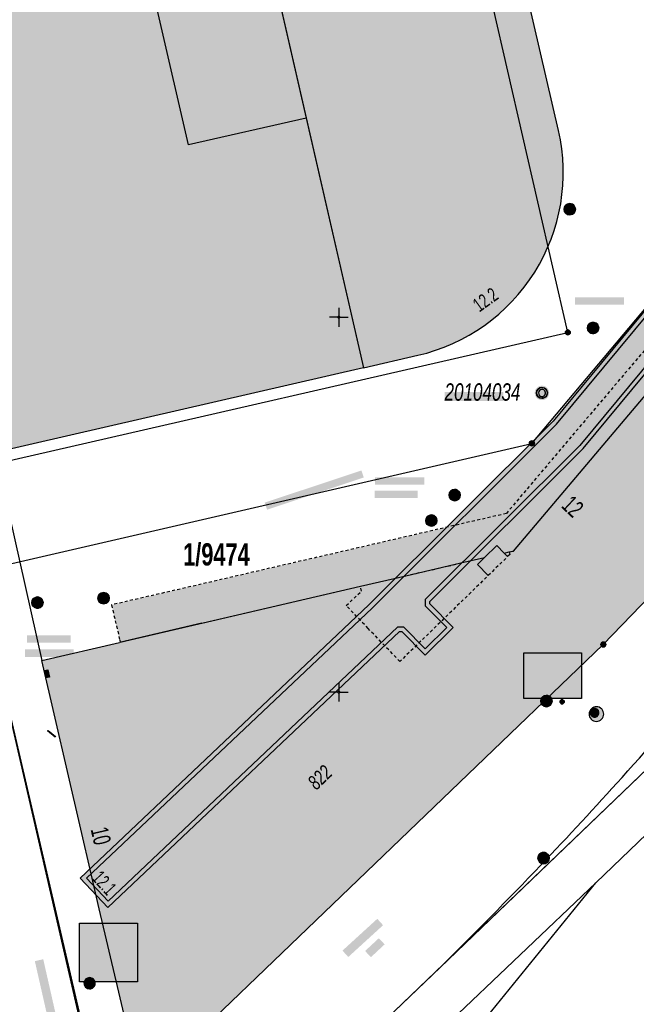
# Model space of a CAD drawing. Header units: metres. Extents: x 2695560 to 2696939, y 1260491 to 1262050.
# Tile 918 of 1005: x 2696555 to 2696596, y 1261479 to 1261545. Entities that reach past the tile are written whole.
import ezdxf

# ---------------------------------------------------------------- set-up
doc = ezdxf.new("R2010")
doc.units = ezdxf.units.M
doc.linetypes.add('AUSGEZOGEN', pattern=[0])
doc.linetypes.add('VERDECKT2_S2', pattern=[0.36, 0.2, -0.16])
for name, color, linetype in [('XR$1$AV_Flächen (EO)', 7, 'AUSGEZOGEN'), ('XR$1$AV_Gebäudeflächen (BB)', 7, 'AUSGEZOGEN'), ('XR$1$AV_Gebäudeflächen (EO)', 7, 'AUSGEZOGEN'), ('XR$1$AV_Gebäudeflächen ut.', 7, 'AUSGEZOGEN'), ('XR$1$AV_Grenzpunkte', 7, 'AUSGEZOGEN'), ('XR$1$AV_Grundstück-Nr.', 7, 'AUSGEZOGEN'), ('XR$1$AV_Haus-Nr.', 7, 'AUSGEZOGEN'), ('XR$1$AV_Koordinatennetzpunkte', 7, 'AUSGEZOGEN'), ('XR$1$AV_Lagefixpunkt-Nr.', 7, 'AUSGEZOGEN'), ('XR$1$AV_Lagefixpunkte', 7, 'AUSGEZOGEN'), ('XR$1$AV_Linien (BB)', 7, 'AUSGEZOGEN'), ('XR$1$AV_Linien (EO)', 7, 'AUSGEZOGEN'), ('XR$1$AV_Versicherung-Nr.', 7, 'AUSGEZOGEN'), ('XR$1$AW_LK_Schachtdeckel', 24, 'AUSGEZOGEN'), ('XR$1$EW_LK_Knoten', 1, 'AUSGEZOGEN'), ('XR$1$FM_LK_SW_TRASSEKNOTEN', 94, 'AUSGEZOGEN'), ('XR$1$Liegenschaftsgrenzen', 7, 'AUSGEZOGEN'), ('XR$1$PFAV', 255, 'AUSGEZOGEN'), ('XR$1$PFAW', 255, 'AUSGEZOGEN'), ('XR$1$PFEW', 255, 'AUSGEZOGEN'), ('XR$1$PFWFM', 255, 'AUSGEZOGEN'), ('XR$1$RAEW', 8, 'AUSGEZOGEN'), ('XR$1$RP_Abstandslinie', 7, 'AUSGEZOGEN'), ('XR$1$WA_LK_Rohrleitungsteil', 171, 'AUSGEZOGEN')]:
    doc.layers.add(name, color=color, linetype=linetype)
doc.styles.add('ARIAL', font='arial.ttf')

# ---------------------------------------------------------------- blocks, each defined once
blk = doc.blocks.new('COMPLEXOBJECT_514')
at = {"layer": 'XR$1$AV_Linien (BB)', "color": 7, "linetype": 'AUSGEZOGEN', "transparency": 33554687}
blk.add_line((6524.541, 11622.527), (6559.285, 11471.249), dxfattribs=at)
blk = doc.blocks.new('COMPLEXOBJECT_541')
at = {"layer": 'XR$1$AV_Linien (BB)', "color": 7, "linetype": 'AUSGEZOGEN', "transparency": 33554687}
blk.add_lwpolyline([(6561.149, 11476.504), (6559.496, 11483.502), (6559.024, 11485.55), (6558.484, 11487.895), (6557.802, 11490.862), (6555.191, 11502.124)], dxfattribs=at)
for centre, radius, start, end in [((6562.812, 11476.951), 1.722, 195.03504, 228.0957), ((6562.818, 11476.953), 1.728, 228.00752, 266.7758), ((6562.817, 11476.957), 1.732, 266.8216, 307.86956)]:
    blk.add_arc(centre, radius, start, end, dxfattribs=at)
blk = doc.blocks.new('COMPLEXOBJECT_708')
at = {"layer": 'XR$1$AV_Linien (BB)', "color": 7, "linetype": 'AUSGEZOGEN', "transparency": 33554687}
blk.add_lwpolyline([(6668.817, 11608.481), (6655.932, 11583.636), (6654.42, 11584.42), (6651.48, 11577.8), (6648.44, 11571.36), (6645.79, 11565.71), (6642.4, 11559.2), (6635.53, 11547.32), (6632.38, 11542.22), (6620.86, 11524.14), (6614.15, 11515.06), (6606.75, 11506.31), (6598.33, 11497.56), (6581.743, 11481.645)], dxfattribs=at)
blk = doc.blocks.new('COMPLEXOBJECT_713')
at = {"layer": 'XR$1$AV_Linien (BB)', "color": 7, "linetype": 'AUSGEZOGEN', "transparency": 33554687}
for centre, radius, start, end in [((6344.642, 11720.037), 336.253, 317.83525, 319.41347), ((6394.231, 11673.611), 268.334, 316.37035, 318.07541), ((6352.219, 11714.347), 326.851, 314.60613, 316.28321)]:
    blk.add_arc(centre, radius, start, end, dxfattribs=at)
blk = doc.blocks.new('COMPLEXOBJECT_921')
at = {"layer": 'XR$1$AV_Flächen (EO)', "color": 7, "linetype": 'AUSGEZOGEN', "transparency": 33554687}
blk.add_line((6611.009, 11540.666), (6608.916, 11542.413), dxfattribs=at)
for points in [[(6603.14, 11534.765), (6598.645, 11529.351), (6596.496, 11526.762)], [(6596.496, 11526.762), (6589.284, 11518.077), (6577.005, 11505.825), (6557.744, 11487.609), (6559.602, 11485.65), (6579.04, 11504.042), (6579.204, 11504.041), (6580.761, 11502.473), (6582.617, 11504.317), (6581.059, 11505.885), (6581.06, 11506.057), (6591.281, 11516.255), (6598.644, 11525.123), (6600.659, 11527.55), (6605.177, 11532.992)]]:
    blk.add_lwpolyline(points, dxfattribs=at)
for centre, radius, start, end in [((6565.251, 11569.385), 51.324, 317.5814, 328.2962), ((6565.295, 11569.354), 53.97, 317.64324, 327.88936)]:
    blk.add_arc(centre, radius, start, end, dxfattribs=at)
blk = doc.blocks.new('COMPLEXOBJECT_946')
at = {"layer": 'XR$1$AV_Flächen (EO)', "color": 7, "linetype": 'AUSGEZOGEN', "transparency": 33554687}
blk.add_line((6576.642, 11521.632), (6580.261, 11522.465), dxfattribs=at)
blk.add_lwpolyline([(6589.642, 11537.451), (6587.607, 11546.306), (6623.133, 11554.462), (6612.043, 11602.701), (6609.269, 11602.074)], dxfattribs=at)
for centre, radius, start, end in [((6577.466, 11534.646), 12.495, 327.94585, 12.972), ((6577.46, 11534.648), 12.501, 282.94864, 327.9527)]:
    blk.add_arc(centre, radius, start, end, dxfattribs=at)
blk = doc.blocks.new('COMPLEXOBJECT_1145')
at = {"layer": 'XR$1$AV_Linien (EO)', "color": 7, "linetype": 'AUSGEZOGEN', "transparency": 33554687}
blk.add_line((6608.989, 11541.961), (6610.615, 11540.604), dxfattribs=at)
for points in [[(6596.797, 11526.656), (6598.786, 11529.051), (6603.367, 11534.568)], [(6604.951, 11533.189), (6600.429, 11527.742), (6598.413, 11525.314), (6591.059, 11516.457), (6580.76, 11506.182), (6580.759, 11505.761), (6582.192, 11504.318), (6580.762, 11502.898), (6579.329, 11504.341), (6578.917, 11504.342), (6559.612, 11486.072), (6558.169, 11487.597), (6577.214, 11505.609), (6589.506, 11517.874), (6596.797, 11526.656)]]:
    blk.add_lwpolyline(points, dxfattribs=at)
for centre, radius, start, end in [((6565.136, 11569.475), 51.77, 317.60236, 327.89536), ((6565.242, 11569.392), 53.735, 317.64455, 327.60614)]:
    blk.add_arc(centre, radius, start, end, dxfattribs=at)
blk = doc.blocks.new('COMPLEXOBJECT_1411')
at = {"layer": 'XR$1$Liegenschaftsgrenzen', "color": 7, "linetype": 'AUSGEZOGEN', "transparency": 33554687}
blk.add_line((6524.541, 11622.527), (6559.285, 11471.249), dxfattribs=at)
blk = doc.blocks.new('BWAV1')
at = {"layer": 'XR$1$PFAV', "transparency": 33554687}
blk.add_hatch(color=7, dxfattribs=at).paths.add_polyline_path([(0.67, 0), (0.656, 0.135), (0.616, 0.264), (0.55, 0.383), (0.462, 0.486), (0.354, 0.569), (0.233, 0.628), (0.101, 0.662), (-0.034, 0.669), (-0.168, 0.649), (-0.295, 0.602), (-0.41, 0.53), (-0.508, 0.436), (-0.586, 0.325), (-0.639, 0.201), (-0.667, 0.068), (-0.667, -0.068), (-0.639, -0.201), (-0.586, -0.325), (-0.508, -0.436), (-0.41, -0.53), (-0.295, -0.602), (-0.168, -0.649), (-0.034, -0.669), (0.101, -0.662), (0.233, -0.628), (0.354, -0.569), (0.462, -0.486), (0.55, -0.383), (0.616, -0.264), (0.656, -0.135)])
at = {"color": 7, "transparency": 33554687}
for radius, start, end in [(0.5, 91.19481, 268.80519), (0.326, 91.19481, 268.80519), (0.5, 268.80519, 91.19481), (0.326, 268.80519, 91.19481)]:
    blk.add_arc((0, 0), radius, start, end, dxfattribs=at)
at = {"layer": 'XR$1$PFAV', "transparency": 33554687}
blk.add_circle((0, 0), 0.5, dxfattribs=at)
blk = doc.blocks.new('BAV15')
at = {"layer": 'XR$1$PFAV', "transparency": 33554687}
blk.add_hatch(color=7, dxfattribs=at).paths.add_polyline_path([(0.5, 0), (0.49, 0.1), (0.46, 0.2), (0.41, 0.29), (0.34, 0.36), (0.26, 0.42), (0.17, 0.47), (0.08, 0.49), (-0.03, 0.5), (-0.13, 0.48), (-0.22, 0.45), (-0.31, 0.4), (-0.38, 0.33), (-0.44, 0.24), (-0.48, 0.15), (-0.5, 0.05), (-0.5, -0.05), (-0.48, -0.15), (-0.44, -0.24), (-0.38, -0.33), (-0.31, -0.4), (-0.22, -0.45), (-0.13, -0.48), (-0.03, -0.5), (0.08, -0.49), (0.17, -0.47), (0.26, -0.42), (0.34, -0.36), (0.41, -0.29), (0.46, -0.2), (0.49, -0.1)])
at = {"color": 7, "transparency": 33554687}
for start, end in [(90, 270), (270, 90)]:
    blk.add_arc((0, 0), 0.5, start, end, dxfattribs=at)
at = {"layer": 'XR$1$PFAV', "transparency": 33554687}
blk.add_circle((0, 0), 0.5, dxfattribs=at)
blk = doc.blocks.new('BAV2041')
at = {"color": 7, "transparency": 33554687}
for p, q in [((-0.05, 0), (-0.5, 0)), ((0, 0.5), (0, 0.05)), ((0.05, 0), (0.5, 0)), ((0, -0.05), (0, -0.5))]:
    blk.add_line(p, q, dxfattribs=at)
blk.add_circle((0, 0), 0.05, dxfattribs=at)
for start, end in [(90, 270), (270, 90)]:
    blk.add_arc((0, 0), 0.05, start, end, dxfattribs=at)
blk = doc.blocks.new('COMPLEXOBJECT_1466')
at = {"layer": 'XR$1$RP_Abstandslinie', "color": 7, "linetype": 'AUSGEZOGEN', "transparency": 33554687}
blk.add_lwpolyline([(6470.75, 11387), (6506.19, 11420.68), (6538.12, 11451.04), (6563.88, 11475.59), (6592.63, 11503.18), (6600.77, 11511.64), (6607.85, 11520), (6614.25, 11528.63), (6625.63, 11546.5), (6628.65, 11551.41), (6635.35, 11563.02), (6638.59, 11569.24), (6641.62, 11575.58), (6644.56, 11581.92)], dxfattribs=at)
blk = doc.blocks.new('BAW2082')
at = {"layer": 'XR$1$PFAW', "transparency": 33554687}
blk.add_hatch(color=7, dxfattribs=at).paths.add_polyline_path([(0.509, -0.003), (0.499, 0.098), (0.469, 0.194), (0.42, 0.283), (0.354, 0.359), (0.274, 0.421), (0.183, 0.466), (0.085, 0.491), (-0.016, 0.496), (-0.116, 0.481), (-0.211, 0.446), (-0.297, 0.392), (-0.37, 0.323), (-0.428, 0.24), (-0.468, 0.147), (-0.488, 0.047), (-0.488, -0.054), (-0.468, -0.153), (-0.428, -0.246), (-0.37, -0.329), (-0.297, -0.398), (-0.211, -0.452), (-0.116, -0.487), (-0.016, -0.502), (0.085, -0.497), (0.183, -0.472), (0.274, -0.427), (0.354, -0.366), (0.42, -0.289), (0.469, -0.2), (0.499, -0.104)])
at = {"transparency": 33554687}
for start, end in [(91.19481, 268.80519), (268.80519, 91.19481)]:
    blk.add_arc((0.01, 0), 0.5, start, end, dxfattribs=at)
at = {"layer": 'XR$1$PFAW', "transparency": 33554687}
blk.add_circle((0.009, -0.003), 0.5, dxfattribs=at)
blk = doc.blocks.new('BAW2085')
at = {"layer": 'XR$1$PFAW', "transparency": 33554687}
h = blk.add_hatch(color=7, dxfattribs=at)
h.paths.add_polyline_path([(0.15, 0.501), (0.099, 0.498), (0.049, 0.491), (0, 0.478), (-0.047, 0.46), (-0.093, 0.438), (-0.136, 0.411), (-0.176, 0.38), (-0.212, 0.345), (-0.245, 0.307), (-0.274, 0.265), (-0.299, 0.221), (-0.319, 0.174), (-0.334, 0.126), (-0.344, 0.076), (-0.349, 0.026), (-0.349, -0.025), (-0.344, -0.075), (-0.334, -0.125), (-0.319, -0.173), (-0.299, -0.219), (-0.274, -0.264), (-0.245, -0.305), (-0.212, -0.344), (-0.176, -0.379), (-0.136, -0.41), (-0.093, -0.436), (-0.047, -0.459), (0, -0.476), (0.049, -0.489), (0.099, -0.497), (0.15, -0.499), (0.201, -0.497), (0.251, -0.489), (0.3, -0.476), (0.347, -0.459), (0.393, -0.436), (0.436, -0.41), (0.476, -0.379), (0.512, -0.344), (0.545, -0.305), (0.574, -0.264), (0.599, -0.219), (0.619, -0.173), (0.634, -0.125), (0.644, -0.075), (0.649, -0.025), (0.649, 0.026), (0.644, 0.076), (0.634, 0.126), (0.619, 0.174), (0.599, 0.221), (0.574, 0.265), (0.545, 0.307), (0.512, 0.345), (0.476, 0.38), (0.436, 0.411), (0.393, 0.438), (0.347, 0.46), (0.3, 0.478), (0.251, 0.491), (0.201, 0.498)])
h.paths.add_polyline_path([(0.03, -0.298), (0, -0.3), (-0.03, -0.298), (-0.06, -0.294), (-0.09, -0.286), (-0.118, -0.276), (-0.146, -0.262), (-0.171, -0.246), (-0.195, -0.228), (-0.217, -0.207), (-0.237, -0.184), (-0.255, -0.159), (-0.269, -0.132), (-0.281, -0.104), (-0.29, -0.075), (-0.297, -0.045), (-0.3, -0.015), (-0.3, 0.015), (-0.297, 0.045), (-0.29, 0.075), (-0.281, 0.104), (-0.269, 0.132), (-0.255, 0.159), (-0.237, 0.184), (-0.217, 0.207), (-0.195, 0.228), (-0.171, 0.246), (-0.146, 0.262), (-0.118, 0.276), (-0.09, 0.286), (-0.06, 0.294), (-0.03, 0.298), (0, 0.3), (0.03, 0.298), (0.06, 0.294), (0.09, 0.286), (0.118, 0.276), (0.146, 0.262), (0.171, 0.246), (0.195, 0.228), (0.217, 0.207), (0.237, 0.184), (0.255, 0.159), (0.269, 0.132), (0.281, 0.104), (0.29, 0.075), (0.297, 0.045), (0.3, 0.015), (0.3, -0.015), (0.297, -0.045), (0.29, -0.075), (0.281, -0.104), (0.269, -0.132), (0.255, -0.159), (0.237, -0.184), (0.217, -0.207), (0.195, -0.228), (0.171, -0.246), (0.146, -0.262), (0.118, -0.276), (0.09, -0.286), (0.06, -0.294)], flags=16)
blk.add_hatch(color=7, dxfattribs=at).paths.add_polyline_path([(0, 0.3), (-0.03, 0.298), (-0.06, 0.294), (-0.09, 0.286), (-0.118, 0.276), (-0.146, 0.262), (-0.171, 0.246), (-0.195, 0.228), (-0.217, 0.207), (-0.237, 0.184), (-0.255, 0.159), (-0.269, 0.132), (-0.281, 0.104), (-0.29, 0.075), (-0.297, 0.045), (-0.3, 0.015), (-0.3, -0.015), (-0.297, -0.045), (-0.29, -0.075), (-0.281, -0.104), (-0.269, -0.132), (-0.255, -0.159), (-0.237, -0.184), (-0.217, -0.207), (-0.195, -0.228), (-0.171, -0.246), (-0.146, -0.262), (-0.118, -0.276), (-0.09, -0.286), (-0.06, -0.294), (-0.03, -0.298), (0, -0.3), (0.03, -0.298), (0.06, -0.294), (0.09, -0.286), (0.118, -0.276), (0.146, -0.262), (0.171, -0.246), (0.195, -0.228), (0.217, -0.207), (0.237, -0.184), (0.255, -0.159), (0.269, -0.132), (0.281, -0.104), (0.29, -0.075), (0.297, -0.045), (0.3, -0.015), (0.3, 0.015), (0.297, 0.045), (0.29, 0.075), (0.281, 0.104), (0.269, 0.132), (0.255, 0.159), (0.237, 0.184), (0.217, 0.207), (0.195, 0.228), (0.171, 0.246), (0.146, 0.262), (0.118, 0.276), (0.09, 0.286), (0.06, 0.294), (0.03, 0.298)])
at = {"transparency": 33554687}
for centre, radius, start, end in [((0.15, 0.001), 0.5, 90, 270), ((0, 0), 0.3, 90, 270), ((0, 0), 0.3, 270, 90), ((0.15, 0.001), 0.5, 270, 90)]:
    blk.add_arc(centre, radius, start, end, dxfattribs=at)
blk = doc.blocks.new('BAW2088')
at = {"layer": 'XR$1$PFAW', "transparency": 33554687}
blk.add_hatch(color=253, dxfattribs=at).paths.add_polyline_path([(0.51, 0), (0.5, 0.101), (0.47, 0.197), (0.421, 0.286), (0.355, 0.362), (0.275, 0.424), (0.184, 0.469), (0.086, 0.494), (-0.015, 0.499), (-0.115, 0.484), (-0.21, 0.449), (-0.296, 0.395), (-0.369, 0.326), (-0.427, 0.243), (-0.467, 0.15), (-0.487, 0.051), (-0.487, -0.051), (-0.467, -0.15), (-0.427, -0.243), (-0.369, -0.326), (-0.296, -0.395), (-0.21, -0.449), (-0.115, -0.484), (-0.015, -0.499), (0.086, -0.494), (0.184, -0.469), (0.275, -0.424), (0.355, -0.362), (0.421, -0.286), (0.47, -0.197), (0.5, -0.101)])
at = {"transparency": 33554687}
for start, end in [(91.19481, 268.80519), (268.80519, 91.19481)]:
    blk.add_arc((0.01, 0), 0.5, start, end, dxfattribs=at)
at = {"layer": 'XR$1$PFAW', "transparency": 33554687}
blk.add_circle((0.01, 0), 0.5, dxfattribs=at)
blk = doc.blocks.new('BWA2013')
at = {"true_color": 0x000000, "transparency": 33554687}
blk.add_hatch(color=18, dxfattribs=at).paths.add_polyline_path([(-0.29, -0.41), (0.35, 0.36), (0.29, 0.41), (-0.35, -0.36)])
at = {"transparency": 33554687}
blk.add_lwpolyline([(-0.29, -0.41), (-0.35, -0.36), (0.29, 0.41), (0.35, 0.36), (-0.29, -0.41)], close=True, dxfattribs=at)
blk = doc.blocks.new('BEWLP2549_S')
at = {"layer": 'XR$1$PFEW', "transparency": 33554687}
blk.add_hatch(color=7, dxfattribs=at).paths.add_polyline_path([(0.5, 0), (0.49, 0.101), (0.459, 0.197), (0.41, 0.286), (0.344, 0.362), (0.264, 0.424), (0.174, 0.469), (0.076, 0.494), (-0.025, 0.499), (-0.125, 0.484), (-0.22, 0.449), (-0.306, 0.395), (-0.379, 0.326), (-0.437, 0.243), (-0.477, 0.15), (-0.497, 0.051), (-0.497, -0.051), (-0.477, -0.15), (-0.437, -0.243), (-0.379, -0.326), (-0.306, -0.395), (-0.22, -0.449), (-0.125, -0.484), (-0.025, -0.499), (0.076, -0.494), (0.174, -0.469), (0.264, -0.424), (0.344, -0.362), (0.41, -0.286), (0.459, -0.197), (0.49, -0.101)])
at = {"color": 1, "transparency": 33554687}
for p, q in [((0.354, -0.354), (-0.354, 0.354)), ((-0.354, -0.354), (0.354, 0.354))]:
    blk.add_line(p, q, dxfattribs=at)
for start, end in [(91.38095, 268.61905), (268.61905, 91.38095)]:
    blk.add_arc((0, 0), 0.5, start, end, dxfattribs=at)
at = {"layer": 'XR$1$PFEW', "transparency": 33554687}
blk.add_circle((0, 0), 0.5, dxfattribs=at)
blk = doc.blocks.new('BEW957')
at = {"layer": 'XR$1$RAEW', "transparency": 33554687}
blk.add_hatch(color=1, dxfattribs=at).paths.add_polyline_path([(-0.5, 0), (-0.5, -0.05), (-0.49, -0.1), (-0.48, -0.15), (-0.46, -0.2), (-0.44, -0.24), (-0.41, -0.29), (-0.38, -0.33), (-0.34, -0.36), (-0.31, -0.4), (-0.26, -0.42), (-0.22, -0.45), (-0.17, -0.47), (-0.13, -0.48), (-0.08, -0.49), (-0.03, -0.5), (0.03, -0.5), (0.08, -0.49), (0.13, -0.48), (0.17, -0.47), (0.22, -0.45), (0.26, -0.42), (0.31, -0.4), (0.34, -0.36), (0.38, -0.33), (0.41, -0.29), (0.44, -0.24), (0.46, -0.2), (0.48, -0.15), (0.49, -0.1), (0.5, -0.05), (0.5, 0), (0.5, 0.05), (0.49, 0.1), (0.48, 0.15), (0.46, 0.2), (0.44, 0.24), (0.41, 0.29), (0.38, 0.33), (0.34, 0.36), (0.31, 0.4), (0.26, 0.42), (0.22, 0.45), (0.17, 0.47), (0.13, 0.48), (0.08, 0.49), (0.03, 0.5), (-0.03, 0.5), (-0.08, 0.49), (-0.13, 0.48), (-0.17, 0.47), (-0.22, 0.45), (-0.26, 0.42), (-0.31, 0.4), (-0.34, 0.36), (-0.38, 0.33), (-0.41, 0.29), (-0.44, 0.24), (-0.46, 0.2), (-0.48, 0.15), (-0.49, 0.1), (-0.5, 0.05)])
at = {"color": 1, "transparency": 33554687}
for start, end in [(90, 180), (180, 270), (0, 90), (270, 0)]:
    blk.add_arc((0, 0), 0.5, start, end, dxfattribs=at)
at = {"layer": 'XR$1$RAEW', "color": 1, "transparency": 33554687}
blk.add_circle((0, 0), 0.5, dxfattribs=at)
blk = doc.blocks.new('BEWLP2514')
at = {"layer": 'XR$1$PFEW', "transparency": 33554687}
blk.add_hatch(color=7, dxfattribs=at).paths.add_polyline_path([(0.5, 0), (-0.5, 0), (-0.5, -0.5), (0.5, -0.5)])
at = {"color": 1, "transparency": 33554687}
blk.add_lwpolyline([(-0.5, 0), (0.5, 0), (0.5, -0.5), (-0.5, -0.5), (-0.5, 0)], close=True, dxfattribs=at)
at = {"layer": 'XR$1$PFEW', "transparency": 33554687}
for p, q in [((-0.5, -0.5), (-0.5, 0)), ((-0.5, 0), (0.5, 0)), ((0.5, 0), (0.5, -0.5)), ((0.5, -0.5), (-0.5, -0.5))]:
    blk.add_line(p, q, dxfattribs=at)
blk = doc.blocks.new('BWFM2')
at = {"layer": 'XR$1$PFWFM', "transparency": 33554687}
blk.add_hatch(color=7, dxfattribs=at).paths.add_polyline_path([(0, 0.5), (-0.05, 0.496), (-0.099, 0.488), (-0.147, 0.474), (-0.194, 0.456), (-0.238, 0.434), (-0.28, 0.407), (-0.32, 0.376), (-0.355, 0.341), (-0.388, 0.303), (-0.416, 0.261), (-0.44, 0.217), (-0.459, 0.171), (-0.474, 0.124), (-0.484, 0.075), (-0.489, 0.025), (-0.489, -0.025), (-0.484, -0.075), (-0.474, -0.124), (-0.459, -0.171), (-0.44, -0.217), (-0.416, -0.261), (-0.388, -0.303), (-0.355, -0.341), (-0.32, -0.376), (-0.28, -0.407), (-0.238, -0.434), (-0.194, -0.456), (-0.147, -0.474), (-0.099, -0.488), (-0.05, -0.496), (0, -0.5), (0.051, -0.498), (0.102, -0.492), (0.152, -0.48), (0.2, -0.462), (0.247, -0.441), (0.291, -0.414), (0.332, -0.383), (0.369, -0.348), (0.403, -0.309), (0.433, -0.268), (0.458, -0.223), (0.478, -0.176), (0.494, -0.127), (0.505, -0.077), (0.51, -0.026), (0.51, 0.026), (0.505, 0.077), (0.494, 0.127), (0.478, 0.176), (0.458, 0.223), (0.433, 0.268), (0.403, 0.309), (0.369, 0.348), (0.332, 0.383), (0.291, 0.414), (0.247, 0.441), (0.2, 0.462), (0.152, 0.48), (0.102, 0.492), (0.051, 0.498)])
at = {"color": 94, "transparency": 33554687}
for start, end in [(91.19481, 268.80519), (268.80519, 91.19481)]:
    blk.add_arc((0.01, 0), 0.5, start, end, dxfattribs=at)

msp = doc.modelspace()

# ---------------------------------------------------------------- hatches: boundary and pattern name
at = {"transparency": 33554687}
for points in [[(2696591.712, 1261526.149), (2696591.712, 1261525.658), (2696594.98, 1261525.658), (2696594.98, 1261526.149)], [(2696583.015, 1261519.835), (2696583.015, 1261519.232), (2696586.939, 1261519.232), (2696586.939, 1261519.835)], [(2696571.026, 1261512.453), (2696571.183, 1261511.981), (2696577.63, 1261514.129), (2696577.473, 1261514.601)], [(2696578.384, 1261514.148), (2696578.384, 1261513.656), (2696581.665, 1261513.656), (2696581.665, 1261514.148)], [(2696578.356, 1261513.256), (2696578.356, 1261512.759), (2696581.231, 1261512.759), (2696581.231, 1261513.256)], [(2696555.179, 1261503.611), (2696555.179, 1261503.119), (2696558.087, 1261503.119), (2696558.087, 1261503.611)], [(2696555.044, 1261502.667), (2696555.044, 1261502.169), (2696558.277, 1261502.169), (2696558.277, 1261502.667)], [(2696588.307, 1261502.449), (2696588.307, 1261499.394), (2696592.147, 1261499.394), (2696592.147, 1261502.449)], [(2696576.207, 1261482.583), (2696576.595, 1261482.157), (2696578.917, 1261484.277), (2696578.529, 1261484.703)], [(2696558.679, 1261484.409), (2696558.679, 1261480.508), (2696562.533, 1261480.508), (2696562.533, 1261484.409)], [(2696577.717, 1261482.558), (2696578.103, 1261482.144), (2696579.021, 1261482.998), (2696578.635, 1261483.412)], [(2696556.255, 1261482.008), (2696555.695, 1261481.881), (2696556.585, 1261477.958), (2696557.145, 1261478.085)]]:
    msp.add_hatch(color=7, dxfattribs=at).paths.add_polyline_path(points)
at = {"layer": 'XR$1$AV_Gebäudeflächen (BB)', "true_color": 0xd2d2d2, "transparency": 33554687}
for points in [[(2696571.334, 1261580.933), (2696568.711, 1261592.364), (2696561.709, 1261590.734), (2696537.142, 1261585.095), (2696553.06, 1261515.791), (2696577.612, 1261521.442), (2696564.332, 1261579.326)], [(2696564.85, 1261475.4), (2696593.6, 1261502.99), (2696601.74, 1261511.45), (2696608.82, 1261519.81), (2696615.22, 1261528.44), (2696614.835, 1261528.766), (2696614.34, 1261529.185), (2696614.418, 1261529.279), (2696611.287, 1261531.93), (2696611.063, 1261531.973), (2696608.621, 1261534.04), (2696587.608, 1261509.223), (2696587.321, 1261509.172), (2696586.982, 1261509.094), (2696586.507, 1261509.584), (2696585.687, 1261508.794), (2696584.108, 1261508.428), (2696580.425, 1261507.576), (2696577.412, 1261506.878), (2696566.826, 1261504.415), (2696561.333, 1261503.137), (2696556.161, 1261501.934), (2696558.772, 1261490.672), (2696559.454, 1261487.705), (2696559.994, 1261485.36), (2696560.466, 1261483.312), (2696562.119, 1261476.314), (2696562.128, 1261476.283), (2696562.137, 1261476.252), (2696562.147, 1261476.222), (2696562.157, 1261476.192), (2696562.168, 1261476.161), (2696562.179, 1261476.131), (2696562.191, 1261476.102), (2696562.204, 1261476.072), (2696562.217, 1261476.043), (2696562.23, 1261476.014), (2696562.245, 1261475.985), (2696562.259, 1261475.957), (2696562.275, 1261475.928), (2696562.29, 1261475.901), (2696562.307, 1261475.873), (2696562.323, 1261475.846), (2696562.341, 1261475.819), (2696562.358, 1261475.792), (2696562.377, 1261475.766), (2696562.395, 1261475.74), (2696562.415, 1261475.714), (2696562.434, 1261475.689), (2696562.455, 1261475.664), (2696562.475, 1261475.639), (2696562.496, 1261475.615), (2696562.518, 1261475.591), (2696562.54, 1261475.568), (2696562.562, 1261475.545), (2696562.585, 1261475.523), (2696562.608, 1261475.501), (2696562.632, 1261475.479), (2696562.66, 1261475.454), (2696562.689, 1261475.43), (2696562.719, 1261475.406), (2696562.748, 1261475.383), (2696562.779, 1261475.361), (2696562.81, 1261475.339), (2696562.841, 1261475.318), (2696562.873, 1261475.298), (2696562.905, 1261475.278), (2696562.938, 1261475.259), (2696562.971, 1261475.241), (2696563.004, 1261475.223), (2696563.038, 1261475.207), (2696563.072, 1261475.191), (2696563.106, 1261475.175), (2696563.141, 1261475.161), (2696563.176, 1261475.147), (2696563.212, 1261475.134), (2696563.248, 1261475.122), (2696563.283, 1261475.111), (2696563.32, 1261475.1), (2696563.356, 1261475.09), (2696563.393, 1261475.081), (2696563.43, 1261475.073), (2696563.467, 1261475.065), (2696563.504, 1261475.059), (2696563.541, 1261475.053), (2696563.578, 1261475.048), (2696563.616, 1261475.044), (2696563.653, 1261475.041), (2696563.691, 1261475.038), (2696563.731, 1261475.036), (2696563.771, 1261475.035), (2696563.811, 1261475.036), (2696563.851, 1261475.037), (2696563.891, 1261475.038), (2696563.931, 1261475.041), (2696563.971, 1261475.045), (2696564.01, 1261475.05), (2696564.05, 1261475.055), (2696564.09, 1261475.062), (2696564.129, 1261475.069), (2696564.168, 1261475.078), (2696564.207, 1261475.087), (2696564.246, 1261475.097), (2696564.284, 1261475.108), (2696564.322, 1261475.12), (2696564.36, 1261475.133), (2696564.398, 1261475.147), (2696564.435, 1261475.161), (2696564.472, 1261475.177), (2696564.509, 1261475.193), (2696564.545, 1261475.21), (2696564.581, 1261475.228), (2696564.616, 1261475.247), (2696564.651, 1261475.266), (2696564.685, 1261475.287), (2696564.719, 1261475.308), (2696564.753, 1261475.33), (2696564.786, 1261475.352), (2696564.818, 1261475.376)]]:
    msp.add_hatch(color=254, dxfattribs=at).paths.add_polyline_path(points)
at = {"layer": 'XR$1$AV_Gebäudeflächen (EO)', "true_color": 0xebebeb, "transparency": 33554687}
msp.add_hatch(color=7, dxfattribs=at).paths.add_polyline_path([(2696609.268, 1261533.492), (2696611.07, 1261535.632), (2696613.837, 1261538.919), (2696611.687, 1261540.739), (2696587.135, 1261511.731), (2696560.807, 1261505.632), (2696561.362, 1261503.287), (2696561.394, 1261503.151), (2696577.412, 1261506.878), (2696580.425, 1261507.576), (2696584.108, 1261508.428), (2696585.687, 1261508.794), (2696586.507, 1261509.584), (2696586.982, 1261509.094), (2696587.321, 1261509.172), (2696587.608, 1261509.223), (2696608.621, 1261534.04)])
at = {"layer": 'XR$1$AV_Gebäudeflächen ut.', "true_color": 0xf5f5f5, "transparency": 33554687}
for points in [[(2696564.332, 1261579.326), (2696573.791, 1261538.097), (2696577.612, 1261521.442), (2696581.231, 1261522.275), (2696581.539, 1261522.35), (2696581.845, 1261522.433), (2696582.148, 1261522.523), (2696582.449, 1261522.621), (2696582.748, 1261522.727), (2696583.044, 1261522.84), (2696583.337, 1261522.96), (2696583.626, 1261523.088), (2696583.913, 1261523.224), (2696584.196, 1261523.366), (2696584.475, 1261523.516), (2696584.75, 1261523.673), (2696585.021, 1261523.836), (2696585.288, 1261524.007), (2696585.551, 1261524.184), (2696585.809, 1261524.367), (2696586.062, 1261524.558), (2696586.311, 1261524.754), (2696586.554, 1261524.957), (2696586.792, 1261525.166), (2696587.025, 1261525.381), (2696587.252, 1261525.601), (2696587.474, 1261525.828), (2696587.689, 1261526.06), (2696587.899, 1261526.297), (2696588.103, 1261526.539), (2696588.3, 1261526.787), (2696588.492, 1261527.039), (2696588.676, 1261527.297), (2696588.855, 1261527.559), (2696589.026, 1261527.825), (2696589.191, 1261528.096), (2696589.348, 1261528.37), (2696589.499, 1261528.649), (2696589.643, 1261528.931), (2696589.779, 1261529.217), (2696589.908, 1261529.506), (2696590.03, 1261529.798), (2696590.145, 1261530.094), (2696590.251, 1261530.392), (2696590.351, 1261530.693), (2696590.442, 1261530.996), (2696590.526, 1261531.301), (2696590.602, 1261531.609), (2696590.67, 1261531.918), (2696590.731, 1261532.229), (2696590.783, 1261532.542), (2696590.828, 1261532.855), (2696590.864, 1261533.17), (2696590.893, 1261533.485), (2696590.914, 1261533.801), (2696590.926, 1261534.118), (2696590.931, 1261534.434), (2696590.927, 1261534.751), (2696590.916, 1261535.068), (2696590.896, 1261535.384), (2696590.869, 1261535.699), (2696590.833, 1261536.014), (2696590.79, 1261536.328), (2696590.738, 1261536.64), (2696590.679, 1261536.951), (2696590.612, 1261537.261), (2696588.577, 1261546.116), (2696624.103, 1261554.272), (2696613.013, 1261602.511), (2696610.239, 1261601.884), (2696609.065, 1261601.607), (2696618.944, 1261558.634), (2696594.382, 1261552.974), (2696586.504, 1261551.174), (2696583.858, 1261562.576), (2696591.755, 1261564.398), (2696588.128, 1261580.168), (2696587.119, 1261584.557), (2696571.334, 1261580.933)], [(2696597.466, 1261526.572), (2696590.254, 1261517.887), (2696577.975, 1261505.635), (2696558.714, 1261487.419), (2696560.572, 1261485.46), (2696580.01, 1261503.852), (2696580.174, 1261503.851), (2696581.731, 1261502.283), (2696583.587, 1261504.127), (2696582.029, 1261505.695), (2696582.03, 1261505.867), (2696592.251, 1261516.065), (2696599.614, 1261524.933), (2696601.629, 1261527.36), (2696606.147, 1261532.802), (2696606.356, 1261533.033), (2696606.564, 1261533.265), (2696606.77, 1261533.498), (2696606.975, 1261533.732), (2696607.179, 1261533.967), (2696607.381, 1261534.204), (2696607.582, 1261534.442), (2696607.782, 1261534.681), (2696607.98, 1261534.921), (2696608.177, 1261535.162), (2696608.373, 1261535.404), (2696608.567, 1261535.648), (2696608.759, 1261535.892), (2696608.95, 1261536.138), (2696609.14, 1261536.385), (2696609.329, 1261536.633), (2696609.516, 1261536.882), (2696609.701, 1261537.132), (2696609.885, 1261537.383), (2696610.068, 1261537.635), (2696610.249, 1261537.888), (2696610.429, 1261538.142), (2696610.607, 1261538.398), (2696610.784, 1261538.654), (2696610.959, 1261538.911), (2696611.133, 1261539.17), (2696611.305, 1261539.429), (2696611.476, 1261539.689), (2696611.645, 1261539.951), (2696611.813, 1261540.213), (2696611.979, 1261540.476), (2696609.886, 1261542.223), (2696609.722, 1261541.96), (2696609.557, 1261541.698), (2696609.391, 1261541.437), (2696609.223, 1261541.177), (2696609.053, 1261540.918), (2696608.881, 1261540.661), (2696608.708, 1261540.404), (2696608.534, 1261540.148), (2696608.358, 1261539.893), (2696608.18, 1261539.64), (2696608.001, 1261539.387), (2696607.821, 1261539.135), (2696607.639, 1261538.885), (2696607.455, 1261538.636), (2696607.27, 1261538.388), (2696607.083, 1261538.14), (2696606.895, 1261537.895), (2696606.706, 1261537.65), (2696606.515, 1261537.406), (2696606.322, 1261537.164), (2696606.128, 1261536.922), (2696605.933, 1261536.682), (2696605.736, 1261536.443), (2696605.538, 1261536.205), (2696605.338, 1261535.969), (2696605.137, 1261535.733), (2696604.934, 1261535.499), (2696604.73, 1261535.266), (2696604.525, 1261535.035), (2696604.318, 1261534.804), (2696604.11, 1261534.575), (2696599.615, 1261529.161)]]:
    msp.add_hatch(color=7, dxfattribs=at).paths.add_polyline_path(points)

# ---------------------------------------------------------------- linework, layer by layer
at = {"color": 24, "lineweight": -3, "transparency": 33554687}
for points in [[(2696588.307, 1261502.449), (2696592.147, 1261502.449), (2696592.147, 1261499.394), (2696588.307, 1261499.394), (2696588.307, 1261502.449)], [(2696558.679, 1261484.409), (2696562.533, 1261484.409), (2696562.533, 1261480.508), (2696558.679, 1261480.508), (2696558.679, 1261484.409)]]:
    msp.add_lwpolyline(points, close=True, dxfattribs=at)
at = {"layer": 'XR$1$AV_Flächen (EO)', "color": 7, "linetype": 'VERDECKT2_S2', "transparency": 33554687}
for p, q in [((2696587.321, 1261509.172), (2696587.608, 1261509.223)), ((2696580.425, 1261507.576), (2696584.108, 1261508.428))]:
    msp.add_line(p, q, dxfattribs=at)
at = {"layer": 'XR$1$AV_Flächen (EO)', "color": 7, "linetype": 'AUSGEZOGEN', "transparency": 33554687}
for points in [[(2696564.332, 1261579.326), (2696573.791, 1261538.097), (2696577.612, 1261521.442)], [(2696587.608, 1261509.223), (2696608.621, 1261534.04), (2696609.268, 1261533.492)], [(2696584.108, 1261508.428), (2696585.687, 1261508.794), (2696586.507, 1261509.584), (2696586.982, 1261509.094), (2696587.321, 1261509.172)], [(2696561.394, 1261503.151), (2696577.412, 1261506.878), (2696580.425, 1261507.576)]]:
    msp.add_lwpolyline(points, dxfattribs=at)
at = {"layer": 'XR$1$AV_Flächen (EO)', "color": 7, "linetype": 'VERDECKT2_S2', "transparency": 33554687}
msp.add_lwpolyline([(2696609.268, 1261533.492), (2696611.07, 1261535.632), (2696613.837, 1261538.919), (2696611.687, 1261540.739), (2696587.135, 1261511.731), (2696560.807, 1261505.632), (2696561.362, 1261503.287), (2696561.394, 1261503.151)], dxfattribs=at)
at = {"layer": 'XR$1$AV_Linien (BB)', "color": 7, "linetype": 'AUSGEZOGEN', "transparency": 33554687}
for p, q in [((2696553.213, 1261515.038), (2696556.161, 1261501.934)), ((2696566.826, 1261504.415), (2696561.333, 1261503.137)), ((2696556.161, 1261501.934), (2696561.333, 1261503.137))]:
    msp.add_line(p, q, dxfattribs=at)
for points in [[(2696571.334, 1261580.933), (2696564.332, 1261579.326), (2696577.612, 1261521.442), (2696553.06, 1261515.791)], [(2696586.982, 1261509.094), (2696587.321, 1261509.172), (2696587.608, 1261509.223), (2696608.621, 1261534.04), (2696611.063, 1261531.973), (2696611.287, 1261531.93), (2696614.418, 1261529.279), (2696614.34, 1261529.185), (2696614.835, 1261528.766), (2696615.22, 1261528.44)], [(2696615.22, 1261528.44), (2696608.82, 1261519.81), (2696601.74, 1261511.45), (2696593.6, 1261502.99), (2696564.85, 1261475.4)], [(2696585.687, 1261508.794), (2696586.507, 1261509.584), (2696586.982, 1261509.094)], [(2696566.826, 1261504.415), (2696577.412, 1261506.878), (2696580.425, 1261507.576), (2696584.108, 1261508.428), (2696585.687, 1261508.794)], [(2696566.32, 1261465.755), (2696570.41, 1261469.65), (2696575.057, 1261474.116), (2696582.713, 1261481.455)]]:
    msp.add_lwpolyline(points, dxfattribs=at)
at = {"layer": 'XR$1$AV_Linien (EO)', "color": 7, "linetype": 'AUSGEZOGEN', "transparency": 33554687}
for p, q in [((2696586.982, 1261509.094), (2696587.217, 1261508.852)), ((2696593.112, 1261487.112), (2696486.542, 1261385.851)), ((2696564.677, 1261452.175), (2696593.112, 1261487.112))]:
    msp.add_line(p, q, dxfattribs=at)
for points in [[(2696573.791, 1261538.097), (2696565.93, 1261536.311), (2696556.431, 1261577.513), (2696564.332, 1261579.326)], [(2696585.687, 1261508.794), (2696585.204, 1261508.328), (2696585.922, 1261507.591)], [(2696593.112, 1261487.112), (2696601.023, 1261494.7), (2696610.145, 1261503.339)]]:
    msp.add_lwpolyline(points, dxfattribs=at)
at = {"layer": 'XR$1$AV_Linien (EO)', "color": 7, "linetype": 'VERDECKT2_S2', "transparency": 33554687}
msp.add_lwpolyline([(2696587.321, 1261509.172), (2696587.359, 1261508.99), (2696580.037, 1261501.858), (2696577.92, 1261504.064), (2696576.457, 1261505.588), (2696577.473, 1261506.553), (2696577.412, 1261506.878)], dxfattribs=at)
at = {"layer": 'XR$1$Liegenschaftsgrenzen', "color": 7, "linetype": 'AUSGEZOGEN', "transparency": 33554687}
for points in [[(2696664.05, 1261642.75), (2696664.55, 1261637.41), (2696664.86, 1261632.22), (2696664.93, 1261626.96), (2696664.86, 1261621.79), (2696664.47, 1261616.53), (2696663.72, 1261611.39), (2696662.46, 1261605.92), (2696660.94, 1261600.1), (2696659.45, 1261595.27), (2696657.99, 1261590.93), (2696655.39, 1261584.23), (2696652.45, 1261577.61), (2696649.41, 1261571.17), (2696646.76, 1261565.52), (2696643.37, 1261559.01), (2696636.5, 1261547.13), (2696633.35, 1261542.03), (2696621.83, 1261523.95), (2696615.12, 1261514.87), (2696607.72, 1261506.12), (2696599.3, 1261497.37), (2696570.41, 1261469.65), (2696549.63, 1261449.86)], [(2696560.358, 1261471.156), (2696551.823, 1261507.859), (2696588.84, 1261516.404), (2696615.646, 1261548.294), (2696617.657, 1261540.165), (2696615.833, 1261529.402)], [(2696560.358, 1261471.156), (2696564.85, 1261475.4), (2696593.6, 1261502.99), (2696601.74, 1261511.45), (2696608.82, 1261519.81), (2696615.22, 1261528.44), (2696615.833, 1261529.402)]]:
    msp.add_lwpolyline(points, dxfattribs=at)
msp.add_lwpolyline([(2696585.226, 1261549.967), (2696620.312, 1261558.026), (2696610.239, 1261601.884), (2696537.142, 1261585.095), (2696553.224, 1261515.074), (2696591.234, 1261523.804), (2696585.226, 1261549.967)], close=True, dxfattribs=at)

# ---------------------------------------------------------------- block references
at = {"layer": 'XR$1$AV_Flächen (EO)', "color": 7, "linetype": 'AUSGEZOGEN', "lineweight": -3, "transparency": 33554687}
for name in ['COMPLEXOBJECT_946', 'COMPLEXOBJECT_921']:
    msp.add_blockref(name, (2690000.97, 1249999.81), dxfattribs=at)
at = {"layer": 'XR$1$AV_Grenzpunkte', "color": 7, "linetype": 'AUSGEZOGEN', "lineweight": -3, "transparency": 33554687, "xscale": 0.3249999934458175, "yscale": 0.3249999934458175}
for p in [(2696591.234, 1261523.804), (2696588.84, 1261516.404), (2696593.6, 1261502.99)]:
    msp.add_blockref('BAV15', p, dxfattribs=at)
at = {"layer": 'XR$1$AV_Koordinatennetzpunkte', "color": 7, "linetype": 'AUSGEZOGEN', "lineweight": -3, "transparency": 33554687, "xscale": 1.25, "yscale": 1.25}
for p in [(2696575.97, 1261524.81), (2696575.97, 1261499.81)]:
    msp.add_blockref('BAV2041', p, dxfattribs=at)
at = {"layer": 'XR$1$AV_Lagefixpunkte', "color": 7, "linetype": 'AUSGEZOGEN', "lineweight": -3, "transparency": 33554687, "xscale": 0.7199999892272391, "yscale": 0.7199999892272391}
msp.add_blockref('BWAV1', (2696589.51, 1261519.768, 438.062), dxfattribs=at)
at = {"layer": 'XR$1$AV_Linien (BB)', "color": 7, "linetype": 'AUSGEZOGEN', "lineweight": -3, "transparency": 33554687}
for name in ['COMPLEXOBJECT_708', 'COMPLEXOBJECT_514', 'COMPLEXOBJECT_713', 'COMPLEXOBJECT_541']:
    msp.add_blockref(name, (2690000.97, 1249999.81), dxfattribs=at)
at = {"layer": 'XR$1$AV_Linien (EO)', "color": 7, "linetype": 'AUSGEZOGEN', "lineweight": -3, "transparency": 33554687}
msp.add_blockref('COMPLEXOBJECT_1145', (2690000.97, 1249999.81), dxfattribs=at)
at = {"layer": 'XR$1$AW_LK_Schachtdeckel', "color": 24, "linetype": 'AUSGEZOGEN', "lineweight": -3, "transparency": 33554687, "xscale": 0.7499999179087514, "yscale": 0.7499999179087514}
for p in [(2696591.356, 1261532.018), (2696583.683, 1261512.956), (2696582.124, 1261511.262), (2696560.27, 1261506.084)]:
    msp.add_blockref('BAW2082', p, dxfattribs=at)
at = {"layer": 'XR$1$AW_LK_Schachtdeckel', "color": 24, "linetype": 'AUSGEZOGEN', "lineweight": -3, "transparency": 33554687}
for name, p, xscale, yscale, rotation in [('BAW2082', (2696592.929, 1261524.107), 0.7499999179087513, 0.7499999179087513, 216.2895812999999), ('BAW2082', (2696555.859, 1261505.789), 0.7499999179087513, 0.7499999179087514, 13.29848239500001), ('BAW2085', (2696593.023, 1261498.439), 0.9749278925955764, 0.9749278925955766, 325.514701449), ('BAW2088', (2696589.615, 1261488.746), 0.7578193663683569, 0.7578193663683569, 44.63205740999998)]:
    msp.add_blockref(name, p, dxfattribs=dict(at, xscale=xscale, yscale=yscale, rotation=rotation))
at = {"layer": 'XR$1$EW_LK_Knoten', "color": 1, "linetype": 'AUSGEZOGEN', "lineweight": -3, "transparency": 33554687, "xscale": 0.5, "yscale": 0.5, "rotation": 103.0428}
msp.add_blockref('BEWLP2514', (2696556.376, 1261501.006), dxfattribs=at)
at = {"layer": 'XR$1$EW_LK_Knoten', "color": 1, "linetype": 'AUSGEZOGEN', "lineweight": -3, "transparency": 33554687}
for name, p, xscale, yscale in [('BEWLP2549_S', (2696589.809, 1261499.223), 0.749999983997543, 0.749999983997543), ('BEW957', (2696590.855, 1261499.173), 0.2749999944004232, 0.2749999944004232)]:
    msp.add_blockref(name, p, dxfattribs=dict(at, xscale=xscale, yscale=yscale))
at = {"layer": 'XR$1$FM_LK_SW_TRASSEKNOTEN', "color": 94, "linetype": 'AUSGEZOGEN', "lineweight": -3, "transparency": 33554687, "xscale": 0.7499999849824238, "yscale": 0.7499999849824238}
msp.add_blockref('BWFM2', (2696559.34, 1261480.406), dxfattribs=at)
at = {"layer": 'XR$1$Liegenschaftsgrenzen', "color": 7, "linetype": 'AUSGEZOGEN', "lineweight": -3, "transparency": 33554687}
msp.add_blockref('COMPLEXOBJECT_1411', (2690000.97, 1249999.81), dxfattribs=at)
at = {"layer": 'XR$1$RP_Abstandslinie', "color": 7, "linetype": 'AUSGEZOGEN', "lineweight": -3, "transparency": 33554687}
msp.add_blockref('COMPLEXOBJECT_1466', (2690000.97, 1249999.81), dxfattribs=at)
at = {"layer": 'XR$1$WA_LK_Rohrleitungsteil', "color": 171, "linetype": 'AUSGEZOGEN', "lineweight": -3, "transparency": 33554687, "xscale": 0.6499999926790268, "yscale": 0.6499999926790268, "rotation": 270}
msp.add_blockref('BWA2013', (2696556.81, 1261497.038), dxfattribs=at)

# ---------------------------------------------------------------- texts
at = {"layer": 'XR$1$AV_Grundstück-Nr.', "color": 7, "transparency": 33554687, "insert": (2696567.804, 1261508.98), "char_height": 1.48491, "width": 4.98214, "attachment_point": 5, "style": 'ARIAL'}
msp.add_mtext('\\A1;{\\fArial|i0|b1;\\H1.484908;\\W0.700000;\\C7;1/9474}\\P', dxfattribs=at)
at = {"layer": 'XR$1$AV_Haus-Nr.', "color": 7, "transparency": 33554687, "style": 'ARIAL'}
for s, insert, char_height, width, attachment_point, rotation in [('\\W0.66;12.2', (2696586.012, 1261525.608), 0.92968, 2.03566, 8, 35.4501), ('\\W0.64;12', (2696591.141, 1261512.596), 1.1621, 1.59081, 4, 316.9332), ('\\W0.64;10', (2696559.522, 1261490.102), 1.1621, 1.59081, 8, 283.014), ('\\W0.63;12.1', (2696560.675, 1261487.411), 0.92968, 1.96781, 2, 312.4368)]:
    msp.add_mtext(s, dxfattribs=dict(at, insert=insert, char_height=char_height, width=width, attachment_point=attachment_point, rotation=rotation))
at = {"layer": 'XR$1$AV_Lagefixpunkt-Nr.', "color": 7, "transparency": 33554687, "insert": (2696583.015, 1261519.232), "char_height": 1.1621, "width": 5.50234, "attachment_point": 7, "style": 'ARIAL'}
msp.add_mtext('\\A1;{\\fArial|i1|b0;\\H1.162102;\\W0.700000;\\C7;20104034}\\P', dxfattribs=at)
at = {"layer": 'XR$1$AV_Versicherung-Nr.', "color": 7, "transparency": 33554687, "insert": (2696574.703, 1261494.133), "char_height": 0.96842, "width": 1.93301, "attachment_point": 5, "rotation": 43.821, "style": 'ARIAL'}
msp.add_mtext('\\A1;{\\fArial|i1|b0;\\H0.968418;\\W0.700000;\\C7;822}\\P', dxfattribs=at)

doc.saveas('drawing.dxf')
